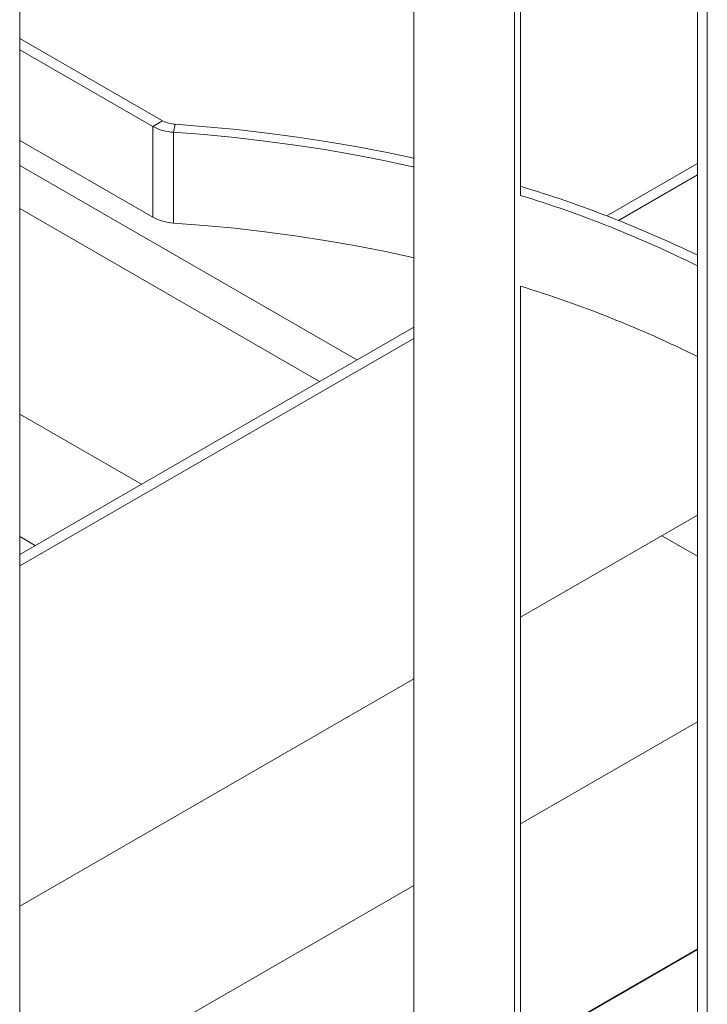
# Model space of a CAD drawing. Header units: millimetres. Extents: x 450 to 25135, y 150 to 17673.
# Tile 393 of 463: x 20947 to 21195, y 11594 to 11949. Entities that reach past the tile are written whole.
import ezdxf

# ---------------------------------------------------------------- set-up
doc = ezdxf.new("R2010")
doc.units = ezdxf.units.MM
doc.linetypes.add('SLD-Centrada-doble', pattern=[12.7, 6.35, -1.27, 1.27, -1.27, 1.27, -1.27])
doc.linetypes.add('SLD-Continua', pattern=[0])
doc.layers.add('OCULTA', color=8, linetype='SLD-Continua')

msp = doc.modelspace()

# ---------------------------------------------------------------- linework, layer by layer
at = {"color": 7, "linetype": 'SLD-Continua', "lineweight": 18, "ltscale": 30}
msp.add_line((21191.15, 11613.99), (21127.53, 11577.27), dxfattribs=at)
at = {"layer": 'OCULTA', "linetype": 'SLD-Continua', "lineweight": 18, "ltscale": 30}
for p, q in [((21191.15, 11554.96), (21191.15, 12019.92)), ((21194.68, 11556.71), (21194.68, 12021.67)), ((21125.41, 11528.96), (21125.41, 11994.46)), ((21127.53, 11885.43), (21127.53, 11995.1)), ((21089.16, 11519.37), (21089.16, 11985.04)), ((20947.43, 11505.67), (20947.43, 11971.54)), ((20947.43, 11941.89), (20998.8, 11912.24)), ((20947.43, 11937.81), (20995.27, 11910.2)), ((20947.43, 11905.15), (20995.27, 11877.54)), ((21068.71, 11826.19), (20947.43, 11896.19)), ((21068.71, 11826.19), (20947.43, 11896.19)), ((21068.71, 11826.19), (20947.43, 11896.19)), ((21158.51, 11878.02), (21191.15, 11896.86)), ((21162.73, 11876.37), (21191.15, 11892.78)), ((21055.27, 11818.43), (20947.43, 11880.67)), ((21055.27, 11818.43), (20947.43, 11880.67)), ((21055.27, 11818.43), (20947.43, 11880.67)), ((21127.53, 11529.61), (21127.53, 11852.73)), ((20947.43, 11756.2), (21089.16, 11838)), ((20947.43, 11752.12), (21089.16, 11833.92)), ((21191.15, 11770.28), (21127.53, 11733.56)), ((21191.15, 11755.53), (21178.37, 11762.9)), ((21191.15, 11755.53), (21178.37, 11762.9)), ((21191.15, 11755.53), (21178.37, 11762.9)), ((21191.15, 11755.53), (21178.37, 11762.9)), ((21191.15, 11755.53), (21178.37, 11762.9)), ((21191.15, 11755.53), (21178.37, 11762.9)), ((21089.16, 11711.42), (20947.43, 11629.62)), ((21191.15, 11695.93), (21127.53, 11659.21)), ((21191.15, 11695.93), (21127.53, 11659.21)), ((21191.15, 11695.93), (21127.53, 11659.21)), ((21089.16, 11637.07), (20947.43, 11555.27)), ((21089.16, 11637.07), (20947.43, 11555.27)), ((21089.16, 11637.07), (20947.43, 11555.27)), ((21191.15, 11614.26), (21127.53, 11577.55)), ((21191.15, 11614.26), (21127.53, 11577.55)), ((21191.15, 11614.26), (21127.53, 11577.55))]:
    msp.add_line(p, q, dxfattribs=at)
at = {"layer": 'OCULTA', "linetype": 'SLD-Centrada-doble', "lineweight": 18, "ltscale": 30}
for p, q in [((20998.8, 11912.24), (20995.27, 11910.2)), ((20995.27, 11910.2), (20995.27, 11877.54)), ((21003.35, 11910.97), (21002.76, 11908.11)), ((21002.76, 11908.11), (21002.76, 11875.44)), ((20991.18, 11781.45), (20947.43, 11806.7)), ((20991.18, 11781.45), (20947.43, 11806.7)), ((20991.18, 11781.45), (20947.43, 11806.7)), ((20952.99, 11759.41), (20947.43, 11762.61)), ((20952.99, 11759.41), (20947.43, 11762.61)), ((20952.99, 11759.41), (20947.43, 11762.61))]:
    msp.add_line(p, q, dxfattribs=at)
at = {"layer": 'OCULTA', "linetype": 'SLD-Continua', "lineweight": 18, "ltscale": 30, "flags": 128}
for points in [[(21089.16, 11898.73), (21079.52, 11900.78), (21068.9, 11902.82), (21058.18, 11904.68), (21047.36, 11906.33), (21036.46, 11907.79), (21025.48, 11909.05), (21014.44, 11910.11), (21003.35, 11910.97)], [(21089.16, 11895.63), (21088.79, 11895.72), (21078.37, 11897.95), (21067.84, 11899.99), (21057.2, 11901.84), (21046.46, 11903.49), (21035.63, 11904.94), (21024.73, 11906.2), (21013.77, 11907.25), (21002.76, 11908.11)], [(21089.16, 11862.97), (21088.79, 11863.05), (21078.37, 11865.28), (21067.84, 11867.33), (21057.2, 11869.17), (21046.46, 11870.82), (21035.63, 11872.28), (21024.73, 11873.53), (21013.77, 11874.59), (21002.76, 11875.44)]]:
    msp.add_lwpolyline(points, dxfattribs=at)
at = {"layer": 'OCULTA', "linetype": 'SLD-Continua', "lineweight": 18, "ltscale": 900}
for centre, radius, start, end in [((21003.88, 11921.62), 10.66, 241.5917, 267.1399), ((21003.64, 11925.68), 17.59, 241.5917, 267.1399), ((21002.69, 11474.7), 432.38, 64.1597, 73.2183), ((21003.49, 11481.59), 422.42, 63.6254, 72.9276), ((21003.64, 11893.01), 17.59, 241.5917, 267.1399), ((21003.5, 11448.93), 422.41, 63.6253, 72.9246)]:
    msp.add_arc(centre, radius, start, end, dxfattribs=at)

doc.saveas('drawing.dxf')
